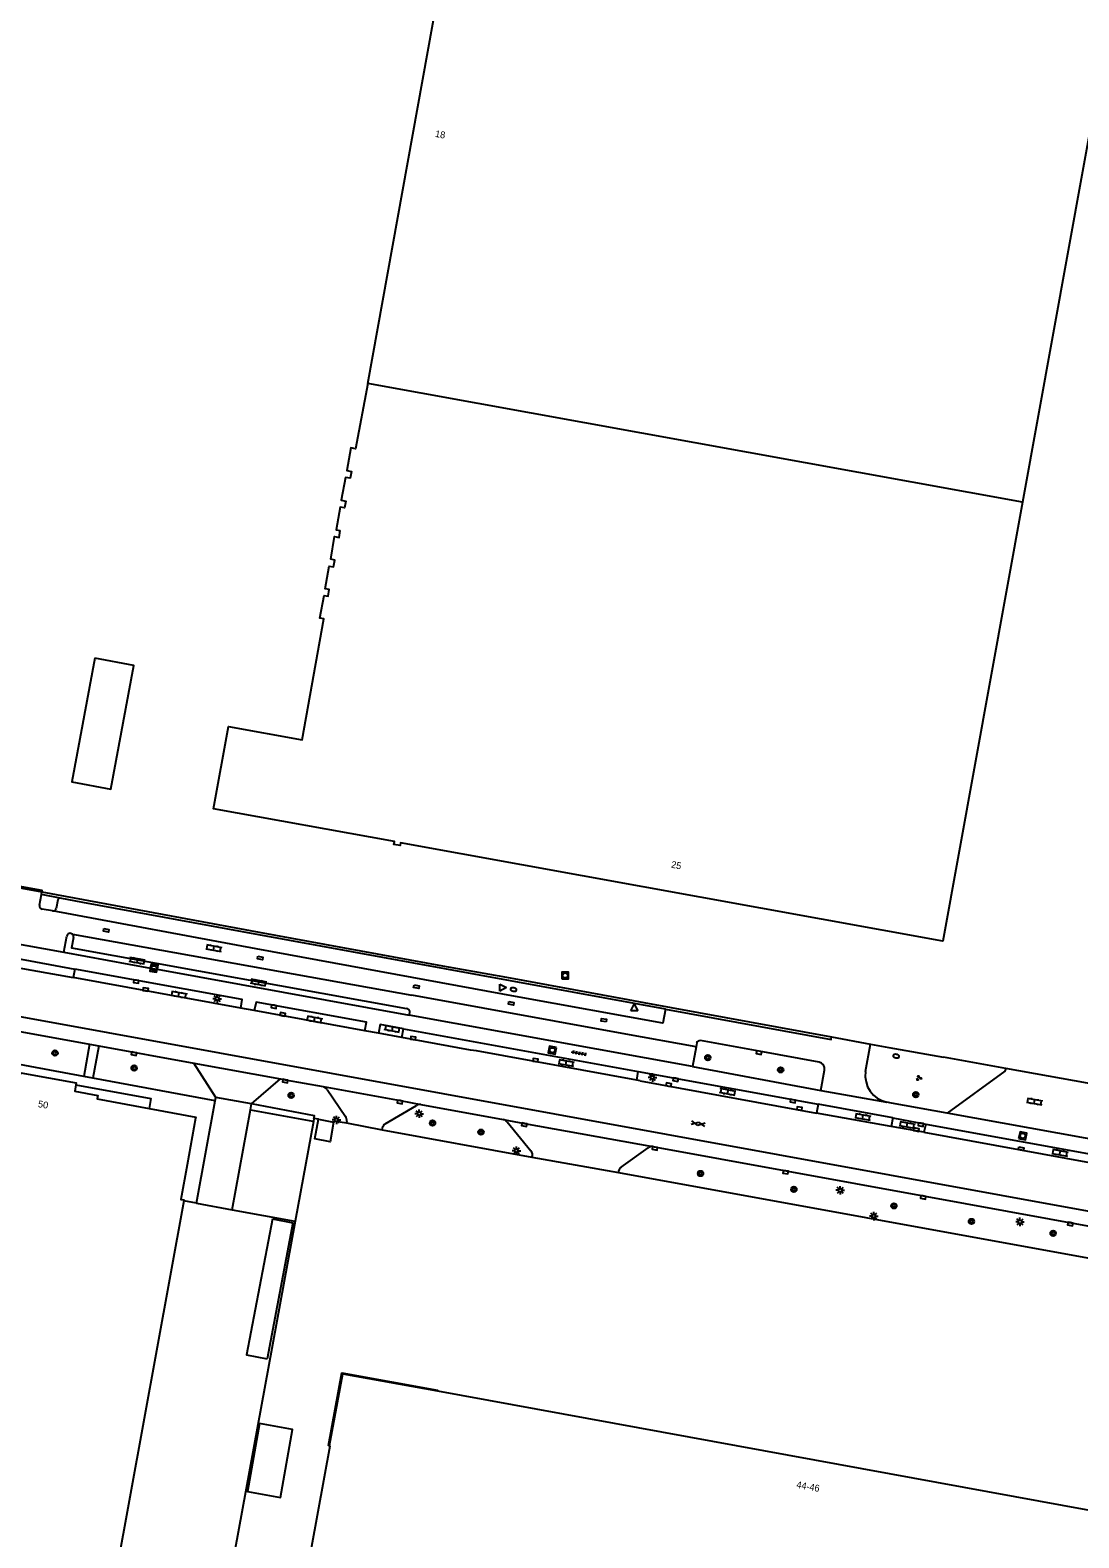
# Model space of a CAD drawing. Extents: x 130998 to 133001, y 398999 to 403002.
# Drawn here: x 131800.7 to 131954.5, y 399593.8 to 399814.9 of the extents above; entities that cross this region are included whole.
import ezdxf

# ---------------------------------------------------------------- set-up
doc = ezdxf.new("R2010")
doc.units = 0
for name, color, linetype in [('gg-afsc-hekwerk', 7, 'Continuous'), ('gg-anno-huisnummerreeks BGT', 7, 'Continuous'), ('gg-bbg-hoofdgebouw', 7, 'Continuous'), ('gg-bbg-lage trafo', 7, 'Continuous'), ('gg-bbg-luifel en loopbrug', 7, 'Continuous'), ('gg-bbg-onder overbouw', 7, 'Continuous'), ('gg-bbg-pand overbouw', 7, 'Continuous'), ('gg-bbg-tussenscheiding', 7, 'Continuous'), ('gg-knt-verharding', 7, 'Continuous'), ('gg-knt-verharding nz', 7, 'Continuous'), ('gt-grn-groengrens', 7, 'Continuous'), ('gt-grn-weggrens', 7, 'Continuous'), ('gt-symb-boom', 7, 'Continuous'), ('gt-symb-brandkraan', 7, 'Continuous'), ('gt-symb-gesloten verharding', 7, 'Continuous'), ('gt-symb-groenvak', 7, 'Continuous'), ('gt-symb-klinker verharding', 7, 'Continuous'), ('gt-symb-kolk', 7, 'Continuous'), ('gt-symb-kolk center center', 7, 'Continuous'), ('gt-symb-lichtmast', 7, 'Continuous'), ('gt-symb-rioolschacht', 7, 'Continuous'), ('gt-symb-tegel verharding', 7, 'Continuous'), ('gt-symb-waterafsluiter', 7, 'Continuous')]:
    doc.layers.add(name, color=color, linetype=linetype)

# ---------------------------------------------------------------- blocks, each defined once
blk = doc.blocks.new('gt0-KL1')
at = {"layer": 'gt-symb-klinker verharding'}
for p, q in [((-1.15, 0.3), (1.15, 0.3)), ((-1, -0.3), (-1, 0.3)), ((-0.5, 0.3), (-0.5, 0.45)), ((0, -0.3), (0, 0.3)), ((0.5, 0.3), (0.5, 0.45)), ((1, -0.3), (1, 0.3)), ((-1.15, -0.3), (1.15, -0.3)), ((-0.5, -0.45), (-0.5, -0.3)), ((0.5, -0.45), (0.5, -0.3))]:
    blk.add_line(p, q, dxfattribs=at)
blk = doc.blocks.new('gt0-BOOM')
at = {"layer": 'gt-symb-boom'}
for radius in [0.4, 0.2]:
    blk.add_circle((0, 0), radius, dxfattribs=at)
blk = doc.blocks.new('gt0-KOLK')
at = {"layer": 'gt-symb-kolk'}
blk.add_lwpolyline([(0, 0), (0.37, 0), (0.37, 0.4), (-0.38, 0.4), (-0.38, 0), (0, 0)], dxfattribs=at)
blk = doc.blocks.new('gt0-KOLKCC')
at = {"layer": 'gt-symb-kolk center center'}
blk.add_lwpolyline([(-0.38, 0.2), (0.38, 0.2), (0.38, -0.2), (-0.38, -0.2)], close=True, dxfattribs=at)
blk = doc.blocks.new('gt0-RS')
at = {"layer": 'gt-symb-rioolschacht'}
blk.add_lwpolyline([(-0.5, -0.5), (0.5, -0.5), (0.5, 0.5), (-0.5, 0.5)], close=True, dxfattribs=at)
blk.add_circle((0, 0), 0.375, dxfattribs=at)
blk = doc.blocks.new('gt0-BR')
at = {"layer": 'gt-symb-brandkraan'}
for centre, radius, start, end in [((-0.24, 0), 0.206, 107.5669, 252.4331), ((0.6, -2.66), 3, 106.892, 107.5669), ((0, -0.69), 0.938, 73.108, 106.892), ((-0.6, -2.66), 3, 72.4331, 73.108), ((0.24, 0), 0.206, 287.567, 72.4331), ((0.6, 2.66), 3, 252.4331, 253.108), ((0, 0.69), 0.938, 253.108, 286.8921), ((-0.6, 2.66), 3, 286.8921, 287.567)]:
    blk.add_arc(centre, radius, start, end, dxfattribs=at)
blk = doc.blocks.new('gt0-GRVAK')
at = {"layer": 'gt-symb-groenvak'}
for p, q in [((-0.11, 0.19), (-0.23, 0.24)), ((-0.18, 0.15), (0.09, 0.15)), ((-0.09, 0.21), (-0.16, 0.32)), ((-0.05, 0.21), (-0.05, 0.39)), ((0, 0.21), (0.06, 0.32)), ((0.01, 0.19), (0.13, 0.24)), ((0.26, -0.05), (0.2, 0.06)), ((0.3, -0.05), (0.3, 0.13)), ((0.35, -0.05), (0.41, 0.06)), ((-0.24, -0.23), (-0.36, -0.18)), ((-0.32, -0.26), (-0.05, -0.26)), ((-0.23, -0.21), (-0.29, -0.09)), ((-0.18, -0.2), (-0.18, -0.02)), ((-0.14, -0.21), (-0.07, -0.09)), ((-0.12, -0.23), (0, -0.18)), ((0.24, -0.07), (0.12, -0.02)), ((0.17, -0.11), (0.44, -0.11)), ((0.37, -0.07), (0.49, -0.02))]:
    blk.add_line(p, q, dxfattribs=at)
blk = doc.blocks.new('gt0-LMAST')
at = {"layer": 'gt-symb-lichtmast'}
for p, q in [((-0.18, 0.17), (-0.45, 0.44)), ((-0.01, 0.25), (-0.01, 0.62)), ((0.17, 0.17), (0.44, 0.44)), ((-0.26, 0), (-0.63, 0)), ((-0.18, -0.18), (-0.45, -0.45)), ((-0.01, -0.25), (-0.01, -0.63)), ((0.44, -0.45), (0.17, -0.18)), ((0.24, 0), (0.62, 0))]:
    blk.add_line(p, q, dxfattribs=at)
blk.add_circle((-0.01, 0), 0.25, dxfattribs=at)
blk = doc.blocks.new('gt0-WAFSL')
at = {"layer": 'gt-symb-waterafsluiter'}
for p, q in [((-0.5, -0.33), (0, 0.67)), ((0, 0.67), (0.5, -0.33)), ((0.5, -0.33), (-0.5, -0.33))]:
    blk.add_line(p, q, dxfattribs=at)
blk = doc.blocks.new('gt0-TEG1')
at = {"layer": 'gt-symb-tegel verharding'}
for p, q in [((-1.12, 0), (1.12, 0)), ((-0.9, -0.25), (-0.9, 0.25)), ((-0.45, -0.25), (-0.45, 0.25)), ((0, -0.25), (0, 0.25)), ((0.45, -0.25), (0.45, 0.25)), ((0.9, -0.25), (0.9, 0.25))]:
    blk.add_line(p, q, dxfattribs=at)
blk = doc.blocks.new('gt0-GESVH1')
at = {"layer": 'gt-symb-gesloten verharding'}
for p, q in [((-0.99, -0.26), (0.01, 0.24)), ((0.01, -0.26), (-0.99, 0.24)), ((0.01, 0.24), (1.01, -0.26)), ((1.01, 0.24), (0.01, -0.26))]:
    blk.add_line(p, q, dxfattribs=at)

msp = doc.modelspace()

# ---------------------------------------------------------------- linework, layer by layer
at = {"layer": 'gg-afsc-hekwerk'}
for p, q in [((131795.34, 399689.85), (131802.44, 399688.54)), ((131861.19, 399677.7), (131868.88, 399676.31)), ((131868.88, 399676.31), (131869.49, 399676.2)), ((131869.49, 399676.2), (131872.94, 399675.57)), ((131872.94, 399675.57), (131888.33, 399672.74)), ((131888.33, 399672.74), (131888.37, 399672.73)), ((131888.37, 399672.73), (131890.72, 399672.3)), ((131890.72, 399672.3), (131918.22, 399667.25)), ((131918.22, 399667.25), (131923.92, 399666.21)), ((131923.92, 399666.21), (131926.6, 399665.71)), ((131926.6, 399665.71), (131934.62, 399664.29)), ((131943.8, 399662.62), (131934.62, 399664.29)), ((131958.19, 399660.02), (131943.8, 399662.62)), ((131842.25, 399654.88), (131839.57, 399640.25)), ((131842.33, 399655.28), (131842.25, 399654.88)), ((131842.98, 399655.22), (131842.33, 399655.28)), ((131847.08, 399654.64), (131852.32, 399653.65)), ((131852.32, 399653.65), (131874.27, 399649.64)), ((131874.27, 399649.64), (131886.97, 399647.36)), ((131886.97, 399647.36), (131965.72, 399633.04)), ((131825.12, 399642.86), (131823.24, 399643.2)), ((131825.12, 399642.86), (131830.34, 399641.92)), ((131830.34, 399641.92), (131839.51, 399640.26)), ((131839.57, 399640.25), (131817.13, 399517.83)), ((131839.51, 399640.26), (131839.57, 399640.25))]:
    msp.add_line(p, q, dxfattribs=at)
for points in [[(131802.44, 399688.54), (131834.31, 399682.63), (131861.19, 399677.7)], [(131845.19, 399654.78), (131845.25, 399654.95), (131847.08, 399654.64)]]:
    msp.add_lwpolyline(points, dxfattribs=at)
at = {"layer": 'gg-bbg-hoofdgebouw'}
for p, q in [((131850.21, 399763.06), (131863.69, 399837.58)), ((131959.72, 399820.2), (131946.23, 399745.68)), ((131824.97, 399655.36), (131823.73, 399648.51)), ((131823.24, 399643.2), (131808.36, 399561.37)), ((131860.42, 399615.34), (131970.73, 399595.18))]:
    msp.add_line(p, q, dxfattribs=at)
for points in [[(131850.21, 399763.06), (131848.43, 399753.51), (131847.74, 399753.64), (131847.15, 399750.31), (131847.81, 399750.19), (131847.62, 399749.18), (131846.93, 399749.31), (131846.34, 399745.98), (131847, 399745.85), (131846.81, 399744.85), (131846.15, 399744.97), (131845.56, 399741.64), (131846.19, 399741.52)], [(131946.23, 399745.68), (131934.54, 399681.29), (131855.02, 399695.73), (131854.95, 399695.33), (131854.05, 399695.48), (131854.13, 399695.9), (131827.61, 399700.7), (131829.78, 399712.78), (131840.58, 399710.83), (131843.79, 399728.55), (131843.21, 399728.66), (131843.8, 399731.99), (131844.39, 399731.88), (131844.58, 399732.88), (131843.99, 399732.99), (131844.58, 399736.31), (131845.2, 399736.2), (131845.39, 399737.2), (131844.78, 399737.31), (131845.35, 399740.64), (131846, 399740.51), (131846.19, 399741.52)], [(131799.31, 399661.72), (131799.35, 399662), (131807.47, 399660.52), (131807.41, 399660.23)], [(131818.16, 399656.77), (131824.99, 399655.5), (131824.97, 399655.36)], [(131823.73, 399648.51), (131822.81, 399643.44), (131823.27, 399643.36), (131823.24, 399643.2)], [(131844.62, 399607.32), (131844.61, 399607.24), (131844.66, 399607.23), (131828.51, 399518.95), (131966.95, 399493.64), (131967, 399493.85), (131972.23, 399492.96), (131973.37, 399499.22), (131968.14, 399500.17), (131982.28, 399577.46)]]:
    msp.add_lwpolyline(points, dxfattribs=at)
at = {"layer": 'gg-bbg-lage trafo'}
msp.add_line((131842.98, 399655.22), (131845.19, 399654.78), dxfattribs=at)
msp.add_lwpolyline([(131845.19, 399654.78), (131844.7, 399651.86), (131842.48, 399652.29), (131842.98, 399655.22)], dxfattribs=at)
at = {"layer": 'gg-bbg-luifel en loopbrug'}
for points in [[(131810.2, 399722.82), (131806.81, 399704.65), (131812.55, 399703.58), (131815.93, 399721.75), (131810.2, 399722.82)], [(131836.23, 399640.59), (131832.46, 399620.64), (131835.49, 399620.07)], [(131836.23, 399640.59), (131839.25, 399640.01), (131835.49, 399620.07)], [(131834.36, 399610.57), (131832.57, 399600.58), (131837.41, 399599.71), (131839.2, 399609.7), (131834.36, 399610.57)]]:
    msp.add_lwpolyline(points, dxfattribs=at)
at = {"layer": 'gg-bbg-onder overbouw'}
for points in [[(131807.41, 399660.23), (131807.24, 399659.29), (131810.64, 399658.67), (131810.55, 399658.18), (131818.16, 399656.77)], [(131844.62, 399607.32), (131846.58, 399617.87), (131860.42, 399615.34)]]:
    msp.add_lwpolyline(points, dxfattribs=at)
at = {"layer": 'gg-bbg-pand overbouw'}
for points in [[(131807.41, 399660.23), (131818.42, 399658.23), (131818.16, 399656.77)], [(131844.62, 399607.32), (131844.48, 399607.35), (131846.43, 399618.02), (131860.45, 399615.47), (131860.42, 399615.34)]]:
    msp.add_lwpolyline(points, dxfattribs=at)
at = {"layer": 'gg-bbg-tussenscheiding'}
msp.add_line((131946.23, 399745.68), (131850.21, 399763.06), dxfattribs=at)
at = {"layer": 'gg-knt-verharding'}
for p, q in [((131802.07, 399686.6), (131802.36, 399688.15)), ((131802.36, 399688.15), (131802.44, 399688.54)), ((131805.11, 399687.6), (131802.36, 399688.15)), ((131804, 399685.74), (131802.48, 399686)), ((131804.77, 399687.36), (131804.52, 399686.09)), ((131797.23, 399681.2), (131805.66, 399679.67)), ((131805.66, 399679.67), (131806.08, 399682.05)), ((131791.14, 399680.16), (131807.26, 399677.21)), ((131805.66, 399679.67), (131818.38, 399677.36)), ((131790.86, 399678.85), (131807.02, 399675.95)), ((131807.26, 399677.21), (131807.02, 399675.95)), ((131819.32, 399677.18), (131856.3, 399670.46)), ((131831.6, 399671.48), (131807.02, 399675.95)), ((131833.58, 399671.11), (131831.6, 399671.48)), ((131849.8, 399668.16), (131833.58, 399671.11)), ((131856.3, 399670.46), (131856.39, 399670.82)), ((131897.84, 399662.91), (131856.3, 399670.46)), ((131795.34, 399668.77), (131809.42, 399666.2)), ((131851.78, 399667.8), (131849.8, 399668.16)), ((131855.22, 399667.18), (131855.44, 399668.47)), ((131855.44, 399668.47), (131889.89, 399662.2)), ((131809.42, 399666.2), (131808.56, 399661.46)), ((131809.42, 399666.2), (131810.77, 399665.96)), ((131810.77, 399665.96), (131809.91, 399661.21)), ((131810.77, 399665.96), (131824.72, 399663.42)), ((131855.22, 399667.18), (131851.78, 399667.8)), ((131898.35, 399665.79), (131897.84, 399662.91)), ((131898.45, 399666.38), (131898.35, 399665.79)), ((131923.21, 399662.18), (131923.92, 399666.21)), ((131808.56, 399661.46), (131794.5, 399664.06)), ((131889.67, 399660.91), (131866.17, 399665.24)), ((131809.91, 399661.21), (131808.56, 399661.46)), ((131824.72, 399663.42), (131837.41, 399661.11)), ((131827.95, 399658.39), (131824.72, 399663.42)), ((131889.67, 399660.91), (131889.89, 399662.2)), ((131889.89, 399662.2), (131916.24, 399657.4)), ((131897.84, 399662.91), (131916.66, 399659.42)), ((131916.66, 399659.42), (131917.2, 399662.4)), ((131827.86, 399657.9), (131809.91, 399661.21)), ((131833.17, 399657.44), (131837.41, 399661.11)), ((131837.41, 399661.11), (131838.13, 399660.98)), ((131838.13, 399660.98), (131843.66, 399659.97)), ((131844.25, 399659.54), (131846.96, 399655.61)), ((131890.14, 399660.82), (131889.67, 399660.91)), ((131890.14, 399660.82), (131916.01, 399656.1)), ((131916.66, 399659.42), (131926.34, 399657.69)), ((131825.12, 399642.86), (131827.86, 399657.9)), ((131827.86, 399657.9), (131827.95, 399658.39)), ((131833.01, 399656.59), (131833.17, 399657.44)), ((131852.79, 399654.52), (131857.37, 399657.21)), ((131858.02, 399657.35), (131870.06, 399655.17)), ((131916.24, 399657.4), (131916.01, 399656.1)), ((131927.2, 399655.39), (131916.24, 399657.4)), ((131830.34, 399641.92), (131833.01, 399656.59)), ((131847.13, 399654.87), (131847.08, 399654.64)), ((131870.64, 399654.79), (131874.14, 399650.55)), ((131926.96, 399654.11), (131916.01, 399656.1)), ((131927.2, 399655.39), (131926.96, 399654.11)), ((131927.2, 399655.39), (131932.03, 399654.48)), ((131960.27, 399651.54), (131935.19, 399656.1)), ((131852.32, 399653.65), (131852.36, 399653.92)), ((131931.76, 399653.27), (131926.96, 399654.11)), ((131932.03, 399654.48), (131931.76, 399653.27)), ((131931.76, 399653.27), (131967.82, 399646.66)), ((131932.03, 399654.48), (131968.04, 399647.92)), ((131887.36, 399648.14), (131891.35, 399651))]:
    msp.add_line(p, q, dxfattribs=at)
for points in [[(131802.44, 399688.54), (131802.48, 399688.75), (131795.37, 399690.02), (131795.34, 399689.85)], [(131893.87, 399671.34), (131834.26, 399682.24), (131808.44, 399686.99), (131805.11, 399687.6)], [(131807.06, 399681.85), (131806.78, 399680.32), (131855.89, 399671.43)], [(131831.6, 399671.48), (131831.81, 399672.77), (131807.26, 399677.21)], [(131818.38, 399677.36), (131818.49, 399678), (131819.42, 399677.84), (131819.32, 399677.18)], [(131849.8, 399668.16), (131850.01, 399669.44), (131833.84, 399672.38), (131833.58, 399671.11)], [(131893.87, 399671.34), (131918.16, 399666.89), (131918.22, 399667.25)], [(131855.44, 399668.47), (131852.05, 399669.08), (131851.78, 399667.8)], [(131866.17, 399665.24), (131865.28, 399665.33), (131855.22, 399667.18)], [(131916.39, 399663.56), (131907.62, 399665.15), (131898.99, 399666.74)], [(131943.8, 399662.62), (131943.62, 399662.23), (131935.19, 399656.1)], [(131843.66, 399659.97), (131854.95, 399657.92), (131858.02, 399657.35)], [(131935.19, 399656.1), (131927.03, 399657.55), (131926.34, 399657.69)], [(131870.06, 399655.17), (131873.21, 399654.58), (131891.99, 399651.17)], [(131891.99, 399651.17), (131931.68, 399643.94), (131962.46, 399638.35)]]:
    msp.add_lwpolyline(points, dxfattribs=at)
for centre, radius, start, end in [((131802.57, 399686.5), 0.508, 169.1277, 259.6192), ((131804.08, 399686.18), 0.453, 260.3321, 348.8062), ((131805.06, 399687.31), 0.293, 79.8028, 170.2488), ((131806.57, 399681.95), 0.504, 108.3525, 168.8301), ((131806.57, 399681.95), 0.504, 48.2093, 108.1891), ((131806.57, 399681.95), 0.503, 348.0863, 48.2085), ((131855.83, 399670.87), 0.564, 355.2505, 83.9516), ((131899, 399666.13), 0.608, 91.2941, 156.5707), ((131916.19, 399662.56), 1.02, 350.7295, 78.8299), ((131927.13, 399661.57), 3.96, 171.2365, 258.5485), ((131843.44, 399659.04), 0.951, 31.6808, 76.9892), ((131857.89, 399656.39), 0.964, 82.2696, 122.5823), ((131846.15, 399655.04), 0.994, 350.1791, 35.189), ((131869.85, 399654.22), 0.973, 35.6734, 77.4052), ((131853.35, 399653.66), 1.03, 123.3316, 165.7365), ((131873.56, 399650), 0.799, 333.2012, 43.6391), ((131891.91, 399650.2), 0.972, 85.1238, 124.7614), ((131887.89, 399647.39), 0.919, 124.8782, 181.8749)]:
    msp.add_arc(centre, radius, start, end, dxfattribs=at)
at = {"layer": 'gg-knt-verharding nz'}
for p, q in [((131806.9, 399682.33), (131856.68, 399673.38)), ((132000, 399633.66), (131795.72, 399670.84))]:
    msp.add_line(p, q, dxfattribs=at)
for points in [[(131893.87, 399671.34), (131893.46, 399669.27), (131872.42, 399673.1), (131833.84, 399680.16), (131804, 399685.74)], [(131898.35, 399665.79), (131888.08, 399667.67), (131856.68, 399673.38)]]:
    msp.add_lwpolyline(points, dxfattribs=at)
at = {"layer": 'gt-grn-groengrens'}
for p, q in [((131833.01, 399656.59), (131842.16, 399654.9)), ((131842.16, 399654.9), (131842.25, 399654.88))]:
    msp.add_line(p, q, dxfattribs=at)
msp.add_lwpolyline([(131842.33, 399655.28), (131842.39, 399655.68), (131833.17, 399657.44)], dxfattribs=at)
at = {"layer": 'gt-grn-weggrens'}
for p, q in [((131818.38, 399677.36), (131819.32, 399677.18)), ((131833.17, 399657.44), (131827.95, 399658.39))]:
    msp.add_line(p, q, dxfattribs=at)

# ---------------------------------------------------------------- block references
at = {"layer": 'gt-symb-boom'}
for p in [(131804.35, 399664.9), (131900.07, 399664.22), (131815.96, 399662.7), (131910.76, 399662.43), (131838.98, 399658.69), (131930.57, 399658.8), (131859.72, 399654.63), (131866.82, 399653.3), (131899.01, 399647.23), (131912.7, 399644.9), (131927.37, 399642.48), (131938.74, 399640.2), (131950.71, 399638.46)]:
    msp.add_blockref('gt0-BOOM', p, dxfattribs=at)
at = {"layer": 'gt-symb-brandkraan'}
for p, rotation in [((131871.59, 399674.21), -9.556527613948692), ((131927.7, 399664.45), -9.848622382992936)]:
    msp.add_blockref('gt0-BR', p, dxfattribs=dict(at, rotation=rotation))
at = {"layer": 'gt-symb-gesloten verharding', "rotation": -10.366322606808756}
msp.add_blockref('gt0-GESVH1', (131898.67, 399654.54), dxfattribs=at)
at = {"layer": 'gt-symb-groenvak'}
msp.add_blockref('gt0-GRVAK', (131931.02, 399661.25), dxfattribs=at)
at = {"layer": 'gt-symb-klinker verharding'}
for p, rotation in [((131816.4, 399678.42), 169.63367739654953), ((131827.65, 399680.29), -10.30997039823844), ((131834.21, 399675.22), 169.57734546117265), ((131822.53, 399673.48), -10.30997039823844), ((131842.39, 399669.84), -10.30997039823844), ((131853.8, 399668.42), 169.34163849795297), ((131879.31, 399663.45), -9.556527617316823), ((131902.99, 399659.19), 169.63367739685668), ((131947.97, 399657.78), -9.669505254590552), ((131922.82, 399655.56), -9.905079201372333), ((131929.31, 399654.35), -9.905079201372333), ((131951.72, 399650.28), -10.074332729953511)]:
    msp.add_blockref('gt0-KL1', p, dxfattribs=dict(at, rotation=rotation))
at = {"layer": 'gt-symb-kolk'}
for p, rotation in [((131816.29, 399675.58), 169.74640197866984), ((131817.61, 399674.02), -10.36632260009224), ((131836.47, 399671.9), 169.69002960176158), ((131837.71, 399670.36), -10.30997039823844), ((131856.85, 399666.88), -10.489389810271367), ((131815.98, 399664.99), 169.16208955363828), ((131874.79, 399663.65), -10.489389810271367), ((131907.62, 399665.15), 169.52409816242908), ((131838.13, 399660.98), 169.69002960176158), ((131894.31, 399660.05), -10.30997039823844), ((131895.4, 399661.2), 169.69002960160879), ((131854.95, 399657.92), 169.72835675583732), ((131912.58, 399658.05), 169.63367739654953), ((131913.5, 399656.56), -10.30997039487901), ((131931.34, 399654.61), 169.34163849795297), ((131873.21, 399654.58), 169.44181288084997), ((131930.61, 399653.47), -10.30997039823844), ((131892.33, 399651.11), 169.74567571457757), ((131911.52, 399647.62), 169.67927392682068), ((131931.68, 399643.94), 169.64606927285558), ((131953.26, 399640.03), 169.72835675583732)]:
    msp.add_blockref('gt0-KOLK', p, dxfattribs=dict(at, rotation=rotation))
at = {"layer": 'gt-symb-kolk center center'}
for p, rotation in [((131811.86, 399682.9), -10.30997039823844), ((131834.44, 399678.82), -10.30997040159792), ((131857.35, 399674.62), -10.309970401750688), ((131871.24, 399672.18), -10.279583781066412), ((131884.83, 399669.72), 170.6212592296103), ((131946.02, 399650.86), -9.556527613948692)]:
    msp.add_blockref('gt0-KOLKCC', p, dxfattribs=dict(at, rotation=rotation))
at = {"layer": 'gt-symb-lichtmast'}
for p in [(131828.14, 399672.86), (131891.96, 399661.3), (131845.63, 399655.09), (131857.77, 399656), (131872.02, 399650.56), (131919.5, 399644.77), (131924.42, 399640.99), (131945.86, 399640.14)]:
    msp.add_blockref('gt0-LMAST', p, dxfattribs=at)
at = {"layer": 'gt-symb-rioolschacht'}
for p, rotation in [((131818.86, 399677.32), -100.30997039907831), ((131877.28, 399665.3), 168.75747429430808), ((131946.25, 399652.75), -11.658401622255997)]:
    msp.add_blockref('gt0-RS', p, dxfattribs=dict(at, rotation=rotation))
msp.add_blockref('gt0-RS', (131879.16, 399676.28), dxfattribs=at)
at = {"layer": 'gt-symb-tegel verharding', "rotation": 169.9820655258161}
msp.add_blockref('gt0-TEG1', (131881.21, 399664.85), dxfattribs=at)
at = {"layer": 'gt-symb-waterafsluiter', "rotation": -90.00000000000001}
msp.add_blockref('gt0-WAFSL', (131869.9, 399674.49), dxfattribs=at)
at = {"layer": 'gt-symb-waterafsluiter'}
msp.add_blockref('gt0-WAFSL', (131889.3, 399671.41), dxfattribs=at)

# ---------------------------------------------------------------- texts
at = {"layer": 'gg-anno-huisnummerreeks BGT'}
for s, rotation, p in [('18', 349.7, (131860.03, 399799.26)), ('25', 349.7, (131894.64, 399692.09)), ('50', 349.7, (131801.8, 399656.98)), ('44-46', 349.6, (131913.01, 399601.15))]:
    msp.add_text(s, height=1, rotation=rotation, dxfattribs=at).set_placement(p)

doc.saveas('drawing.dxf')
